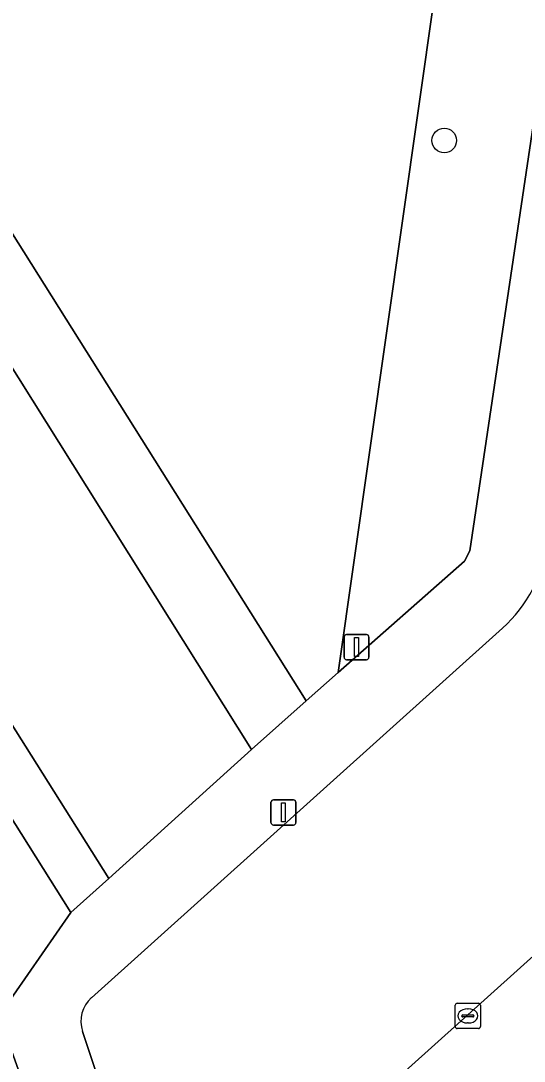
# Model space of a CAD drawing. Extents: x 163008 to 163854, y 382777 to 383982.
# Drawn here: x 163505.76 to 163525.75, y 383115.65 to 383156.95 of the extents above; entities that cross this region are included whole.
import ezdxf

# ---------------------------------------------------------------- set-up
doc = ezdxf.new("R2010")
doc.units = 0
for name, color, linetype in [('IMGEO_Boom', 7, 'Continuous'), ('IMGEO_Groenvoorziening', 7, 'Continuous'), ('IMGEO_Hek', 7, 'Continuous'), ('IMGEO_Kolk', 7, 'Continuous'), ('IMGEO_Lichtmast', 7, 'Continuous'), ('IMGEO_Parkeervlak_open', 7, 'Continuous'), ('IMGEO_Rijbaan_lokaal_open', 7, 'Continuous'), ('IMGEO_Verkeersbordpaal', 7, 'Continuous'), ('IMGEO_Voetpad_gesloten', 7, 'Continuous'), ('IMGEO_Voetpad_open', 7, 'Continuous')]:
    doc.layers.add(name, color=color, linetype=linetype)

msp = doc.modelspace()

# ---------------------------------------------------------------- linework, layer by layer
at = {"layer": 'IMGEO_Boom'}
msp.add_circle((163522.572, 383152.199), 0.489, dxfattribs=at)
at = {"layer": 'IMGEO_Groenvoorziening'}
for points in [[(163447.879, 383216.74), (163507.75, 383121.545), (163509.255, 383122.906), (163448.47, 383219.382)], [(163471.916, 383196.595), (163458.131, 383217.924), (163448.47, 383219.382), (163509.255, 383122.906), (163514.914, 383128.02)], [(163525.379, 383180.331), (163520.659, 383181.018), (163505.941, 383183.159), (163504.561, 383183.36), (163495.83, 383184.63), (163494.8, 383184.78), (163493.021, 383185.055), (163487.723, 383186.135), (163491.84, 383212.838), (163462.133, 383217.32), (163474.207, 383198.128), (163517.084, 383129.951), (163518.36, 383131.075)]]:
    msp.add_lwpolyline(points, close=True, dxfattribs=at)
for points in [[(163472.26, 383170.797), (163483.359, 383152.387), (163490.316, 383140.745), (163499.163, 383126.105), (163501.638, 383121.66), (163502.242, 383120.576), (163502.94, 383119.643), (163503.374, 383118.482), (163504.195, 383116.02), (163505.064, 383113.32), (163505.821, 383110.267), (163505.821, 383108.743), (163505.121, 383106.668), (163504.622, 383105.102), (163508.186, 383108.222), (163504.889, 383117.451), (163507.75, 383121.545), (163447.879, 383216.74)], [(163531.766, 383206.678), (163529.514, 383207.154), (163525.379, 383180.331), (163518.36, 383131.075), (163523.381, 383135.495), (163523.594, 383135.914), (163533.593, 383203.106)]]:
    msp.add_lwpolyline(points, dxfattribs=at)
at = {"layer": 'IMGEO_Hek'}
msp.add_lwpolyline([(163507.75, 383121.545), (163447.879, 383216.74)], dxfattribs=at)
at = {"layer": 'IMGEO_Kolk'}
for p, q in [((163523.009, 383117.02), (163523.009, 383117.872)), ((163523.084, 383117.946), (163523.936, 383117.946)), ((163523.497, 383117.726), (163523.522, 383117.726)), ((163524.01, 383117.872), (163524.01, 383117.02)), ((163523.268, 383117.44), (163523.268, 383117.452)), ((163523.706, 383117.403), (163523.308, 383117.403)), ((163523.311, 383117.489), (163523.709, 383117.489)), ((163523.752, 383117.452), (163523.752, 383117.44)), ((163523.936, 383116.946), (163523.084, 383116.946)), ((163523.52, 383117.166), (163523.495, 383117.166))]:
    msp.add_line(p, q, dxfattribs=at)
for points in [[(163523.009, 383117.02), (163523.009, 383117.872)], [(163523.084, 383117.946), (163523.936, 383117.946)], [(163524.01, 383117.872), (163524.01, 383117.02)], [(163523.936, 383116.946), (163523.084, 383116.946)]]:
    msp.add_lwpolyline(points, dxfattribs=at)
for centre, radius, start, end in [((163523.086, 383117.87), 0.0765, 91.552, 178.448), ((163523.086, 383117.87), 0.0765, 91.552, 178.448), ((163523.934, 383117.87), 0.0765, 1.552, 88.448), ((163523.934, 383117.87), 0.0765, 1.552, 88.448), ((163523.308, 383117.449), 0.0403, 85.8775, 175.7526), ((163523.305, 383117.439), 0.0366, 178.938, 274.7102), ((163523.709, 383117.446), 0.043, 264.8664, 352.4533), ((163523.713, 383117.451), 0.0386, 1.7309, 96.639), ((163523.086, 383117.022), 0.0765, 181.552, 268.448), ((163523.086, 383117.022), 0.0765, 181.552, 268.448), ((163523.934, 383117.022), 0.0765, 271.552, 358.448), ((163523.934, 383117.022), 0.0765, 271.552, 358.448)]:
    msp.add_arc(centre, radius, start, end, dxfattribs=at)
for centre, major_axis, ratio, start_param, end_param in [((163523.496, 383117.446), (-0.387, 0.002), 0.722429, 4.712389, 7.853982), ((163523.521, 383117.446), (-0.39, 0.002), 0.717154, 1.570796, 4.712389)]:
    msp.add_ellipse(centre, major_axis=major_axis, ratio=ratio, start_param=start_param, end_param=end_param, dxfattribs=at)
at = {"layer": 'IMGEO_Lichtmast'}
for p, q in [((163515.691, 383125.124), (163515.691, 383125.924)), ((163515.691, 383125.924), (163515.691, 383125.124)), ((163515.791, 383126.024), (163516.581, 383126.024)), ((163516.581, 383126.024), (163515.791, 383126.024)), ((163516.681, 383125.924), (163516.681, 383125.124)), ((163516.681, 383125.124), (163516.681, 383125.924)), ((163516.581, 383125.024), (163515.791, 383125.024)), ((163515.791, 383125.024), (163516.581, 383125.024))]:
    msp.add_line(p, q, dxfattribs=at)
msp.add_lwpolyline([(163516.111, 383125.899), (163516.261, 383125.899), (163516.261, 383125.149), (163516.111, 383125.149), (163516.111, 383125.899)], dxfattribs=at)
for centre, start, end in [((163515.791, 383125.924), 90, 180), ((163515.791, 383125.924), 90, 180), ((163516.581, 383125.924), 0, 90), ((163516.581, 383125.924), 360, 90), ((163515.791, 383125.124), 180, 270), ((163515.791, 383125.124), 180, 270), ((163516.581, 383125.124), 270, 0), ((163516.581, 383125.124), 270, 0)]:
    msp.add_arc(centre, 0.1, start, end, dxfattribs=at)
at = {"layer": 'IMGEO_Parkeervlak_open'}
for points in [[(163524.884, 383132.843), (163508.56, 383118.169)], [(163508.207, 383116.831), (163511.385, 383107.322), (163511.348, 383106.559), (163526.519, 383120.183)]]:
    msp.add_lwpolyline(points, dxfattribs=at)
for centre, radius, start, end in [((163521.072, 383137.084), 5.702, 311.9523, 351.4603), ((163509.405, 383117.231), 1.263, 131.9966, 198.4447)]:
    msp.add_arc(centre, radius, start, end, dxfattribs=at)
at = {"layer": 'IMGEO_Rijbaan_lokaal_open'}
msp.add_lwpolyline([(163526.519, 383120.183), (163511.348, 383106.559), (163510.906, 383105.872), (163513.678, 383102.704), (163514.687, 383103.101), (163536.52, 383122.346)], dxfattribs=at)
at = {"layer": 'IMGEO_Verkeersbordpaal'}
for p, q in [((163518.693, 383132.587), (163519.483, 383132.587)), ((163519.483, 383132.587), (163518.693, 383132.587)), ((163518.593, 383131.687), (163518.593, 383132.487)), ((163518.593, 383132.487), (163518.593, 383131.687)), ((163519.583, 383132.487), (163519.583, 383131.687)), ((163519.583, 383131.687), (163519.583, 383132.487)), ((163519.483, 383131.587), (163518.693, 383131.587)), ((163518.693, 383131.587), (163519.483, 383131.587))]:
    msp.add_line(p, q, dxfattribs=at)
msp.add_lwpolyline([(163519.013, 383132.462), (163519.163, 383132.462), (163519.163, 383131.712), (163519.013, 383131.712), (163519.013, 383132.462)], dxfattribs=at)
for centre, start, end in [((163518.693, 383132.487), 90, 180), ((163518.693, 383132.487), 90, 180), ((163519.483, 383132.487), 0, 90), ((163519.483, 383132.487), 360, 90), ((163518.693, 383131.687), 180, 270), ((163518.693, 383131.687), 180, 270), ((163519.483, 383131.687), 270, 0), ((163519.483, 383131.687), 270, 0)]:
    msp.add_arc(centre, 0.1, start, end, dxfattribs=at)
at = {"layer": 'IMGEO_Voetpad_gesloten'}
msp.add_lwpolyline([(163474.207, 383198.128), (163472.144, 383196.747), (163471.916, 383196.595), (163514.914, 383128.02), (163517.084, 383129.951)], close=True, dxfattribs=at)
at = {"layer": 'IMGEO_Voetpad_open'}
for points in [[(163535.001, 383208.772), (163533.604, 383203.137), (163533.593, 383203.106), (163523.594, 383135.914), (163523.381, 383135.495), (163518.36, 383131.075), (163517.084, 383129.951), (163514.914, 383128.02), (163509.255, 383122.906), (163507.75, 383121.545), (163504.889, 383117.451), (163508.186, 383108.222), (163510.267, 383105.844), (163510.643, 383106.173), (163510.906, 383105.872), (163511.348, 383106.559), (163511.385, 383107.322), (163508.207, 383116.831)], [(163508.56, 383118.169), (163524.884, 383132.843)]]:
    msp.add_lwpolyline(points, dxfattribs=at)
for centre, radius, start, end in [((163521.072, 383137.084), 5.702, 311.9523, 351.4603), ((163509.405, 383117.231), 1.263, 131.9966, 198.4447)]:
    msp.add_arc(centre, radius, start, end, dxfattribs=at)

doc.saveas('drawing.dxf')
